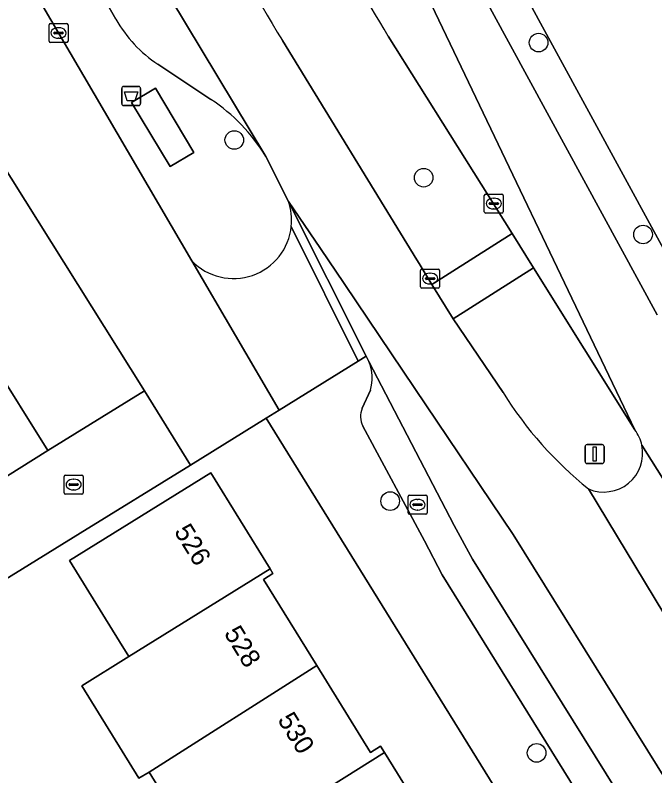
# Model space of a CAD drawing. Extents: x 157767 to 159172, y 387839 to 389425.
# Drawn here: x 158522.76 to 158556.38, y 388270.73 to 388310.69 of the extents above; entities that cross this region are included whole.
import ezdxf

# ---------------------------------------------------------------- set-up
doc = ezdxf.new("R2010")
doc.units = 0
for name, color, linetype in [('IMGEO_Afvalbak', 7, 'Continuous'), ('IMGEO_Berm_groen', 7, 'Continuous'), ('IMGEO_Boom', 7, 'Continuous'), ('IMGEO_Erf', 7, 'Continuous'), ('IMGEO_Kolk', 7, 'Continuous'), ('IMGEO_Lichtmast', 7, 'Continuous'), ('IMGEO_Muur', 7, 'Continuous'), ('IMGEO_Pand', 7, 'Continuous'), ('IMGEO_Pand_nummerreeks', 7, 'Continuous'), ('IMGEO_Parkeervlak_open', 7, 'Continuous'), ('IMGEO_Rijbaan_lokaal_gesloten', 7, 'Continuous'), ('IMGEO_Rijbaan_lokaal_open', 7, 'Continuous'), ('IMGEO_Rioolput', 7, 'Continuous'), ('IMGEO_Verkeerseiland_groen', 7, 'Continuous'), ('IMGEO_Verkeerseiland_open', 7, 'Continuous'), ('IMGEO_Voetpad_gesloten', 7, 'Continuous'), ('IMGEO_Voetpad_open', 7, 'Continuous')]:
    doc.layers.add(name, color=color, linetype=linetype)

msp = doc.modelspace()

# ---------------------------------------------------------------- linework, layer by layer
at = {"layer": 'IMGEO_Afvalbak'}
for p, q in [((158528.363, 388306.041), (158528.363, 388306.841)), ((158528.363, 388306.841), (158528.363, 388306.041)), ((158528.463, 388306.941), (158529.253, 388306.941)), ((158529.253, 388306.941), (158528.463, 388306.941)), ((158529.353, 388306.841), (158529.353, 388306.041)), ((158529.353, 388306.041), (158529.353, 388306.841)), ((158529.253, 388305.941), (158528.463, 388305.941)), ((158528.463, 388305.941), (158529.253, 388305.941))]:
    msp.add_line(p, q, dxfattribs=at)
msp.add_lwpolyline([(158528.506, 388306.655), (158529.21, 388306.655), (158529.061, 388306.185), (158528.655, 388306.185), (158528.506, 388306.655)], dxfattribs=at)
for centre, start, end in [((158528.463, 388306.841), 90, 180), ((158528.463, 388306.841), 90, 180), ((158529.253, 388306.841), 0, 90), ((158529.253, 388306.841), 360, 90), ((158528.463, 388306.041), 180, 270), ((158528.463, 388306.041), 180, 270), ((158529.253, 388306.041), 270, 0), ((158529.253, 388306.041), 270, 0)]:
    msp.add_arc(centre, 0.1, start, end, dxfattribs=at)
at = {"layer": 'IMGEO_Berm_groen'}
msp.add_lwpolyline([(158536.81, 388309.36), (158543.882, 388297.843), (158543.996, 388297.649), (158544.654, 388296.547), (158548.892, 388299.222), (158543.994, 388306.988), (158542.376, 388309.582)], dxfattribs=at)
for centre, radius, start, end in [((158776.555, 388455.267), 280.654, 207.9327, 211.32432), ((158344.877, 388193.312), 229.182, 30.48594, 33.98258)]:
    msp.add_arc(centre, radius, start, end, dxfattribs=at)
at = {"layer": 'IMGEO_Boom'}
for centre in [(158550.273, 388309.248), (158534.278, 388304.131), (158544.234, 388302.15), (158555.764, 388299.167), (158542.474, 388285.161), (158550.169, 388271.934)]:
    msp.add_circle(centre, 0.489, dxfattribs=at)
at = {"layer": 'IMGEO_Erf'}
for points in [[(158512.028, 388318.905), (158506.997, 388315.751), (158508.597, 388313.194), (158509.89, 388311.127), (158510.015, 388310.928), (158512.878, 388306.351), (158515.743, 388301.774), (158518.606, 388297.197), (158521.472, 388292.617), (158524.478, 388287.813), (158529.553, 388290.95)], [(158535.956, 388289.514), (158531.97, 388287.052), (158526.18, 388283.476), (158507.147, 388271.72), (158507.701, 388270.816), (158512.548, 388273.818), (158515.609, 388268.876), (158519.77, 388271.449), (158522.755, 388266.607), (158518.601, 388264.047), (158521.616, 388259.178), (158524.64, 388254.297), (158528.55, 388256.719), (158531.183, 388252.468), (158531.542, 388251.889), (158528.492, 388250), (158527.618, 388249.459), (158530.68, 388244.515), (158530.099, 388244.155), (158525.848, 388241.522), (158526.344, 388240.622), (158527.662, 388241.411), (158555.243, 388258.379)]]:
    msp.add_lwpolyline(points, close=True, dxfattribs=at)
msp.add_lwpolyline([(158532.804, 388266.074), (158529.806, 388270.914), (158529.261, 388270.61), (158526.259, 388275.458), (158528.744, 388276.997), (158528.25, 388277.795), (158525.617, 388282.045), (158533.04, 388286.644), (158536.163, 388281.603), (158536.314, 388281.359), (158535.815, 388281.05), (158538.617, 388276.525), (158541.445, 388271.96), (158541.971, 388272.286), (158542.176, 388271.955), (158545.192, 388267.087)], dxfattribs=at)
at = {"layer": 'IMGEO_Kolk'}
for p, q in [((158524.617, 388310.252), (158525.469, 388310.252)), ((158524.542, 388309.326), (158524.542, 388310.178)), ((158525.03, 388310.032), (158525.055, 388310.032)), ((158525.543, 388310.178), (158525.543, 388309.326)), ((158524.801, 388309.746), (158524.801, 388309.758)), ((158525.239, 388309.709), (158524.841, 388309.709)), ((158524.844, 388309.795), (158525.242, 388309.795)), ((158525.053, 388309.472), (158525.028, 388309.472)), ((158525.285, 388309.758), (158525.285, 388309.746)), ((158525.469, 388309.252), (158524.617, 388309.252)), ((158547.419, 388300.366), (158547.419, 388301.218)), ((158547.494, 388301.292), (158548.346, 388301.292)), ((158547.907, 388301.072), (158547.932, 388301.072)), ((158548.42, 388301.218), (158548.42, 388300.366)), ((158547.678, 388300.786), (158547.678, 388300.798)), ((158548.116, 388300.749), (158547.718, 388300.749)), ((158547.721, 388300.835), (158548.119, 388300.835)), ((158548.162, 388300.798), (158548.162, 388300.786)), ((158548.346, 388300.292), (158547.494, 388300.292)), ((158547.93, 388300.512), (158547.905, 388300.512)), ((158544.069, 388296.426), (158544.069, 388297.278)), ((158544.144, 388297.352), (158544.996, 388297.352)), ((158544.557, 388297.132), (158544.582, 388297.132)), ((158545.07, 388297.278), (158545.07, 388296.426)), ((158544.328, 388296.846), (158544.328, 388296.858)), ((158544.766, 388296.809), (158544.368, 388296.809)), ((158544.371, 388296.895), (158544.769, 388296.895)), ((158544.812, 388296.858), (158544.812, 388296.846)), ((158544.996, 388296.352), (158544.144, 388296.352)), ((158544.58, 388296.572), (158544.555, 388296.572)), ((158525.335, 388285.604), (158525.335, 388286.456)), ((158525.41, 388286.53), (158526.262, 388286.53)), ((158525.823, 388286.31), (158525.848, 388286.31)), ((158526.336, 388286.456), (158526.336, 388285.604)), ((158525.594, 388286.024), (158525.594, 388286.036)), ((158526.032, 388285.987), (158525.634, 388285.987)), ((158525.637, 388286.073), (158526.035, 388286.073)), ((158526.078, 388286.036), (158526.078, 388286.024)), ((158526.262, 388285.53), (158525.41, 388285.53)), ((158525.846, 388285.75), (158525.821, 388285.75))]:
    msp.add_line(p, q, dxfattribs=at)
for points in [[(158524.617, 388310.252), (158525.469, 388310.252)], [(158524.542, 388309.326), (158524.542, 388310.178)], [(158525.543, 388310.178), (158525.543, 388309.326)], [(158525.469, 388309.252), (158524.617, 388309.252)], [(158547.419, 388300.366), (158547.419, 388301.218)], [(158547.494, 388301.292), (158548.346, 388301.292)], [(158548.42, 388301.218), (158548.42, 388300.366)], [(158548.346, 388300.292), (158547.494, 388300.292)], [(158544.069, 388296.426), (158544.069, 388297.278)], [(158544.144, 388297.352), (158544.996, 388297.352)], [(158545.07, 388297.278), (158545.07, 388296.426)], [(158544.996, 388296.352), (158544.144, 388296.352)], [(158525.335, 388285.604), (158525.335, 388286.456)], [(158525.41, 388286.53), (158526.262, 388286.53)], [(158526.336, 388286.456), (158526.336, 388285.604)], [(158526.262, 388285.53), (158525.41, 388285.53)]]:
    msp.add_lwpolyline(points, dxfattribs=at)
for centre, radius, start, end in [((158524.619, 388310.176), 0.0765, 91.552, 178.448), ((158524.619, 388310.176), 0.0765, 91.552, 178.448), ((158525.467, 388310.176), 0.0765, 1.552, 88.448), ((158525.467, 388310.176), 0.0765, 1.552, 88.448), ((158524.841, 388309.755), 0.0403, 85.8775, 175.7526), ((158524.838, 388309.745), 0.0366, 178.938, 274.7102), ((158525.242, 388309.752), 0.043, 264.8664, 352.4533), ((158525.246, 388309.757), 0.0386, 1.7309, 96.639), ((158524.619, 388309.328), 0.0765, 181.552, 268.448), ((158524.619, 388309.328), 0.0765, 181.552, 268.448), ((158525.467, 388309.328), 0.0765, 271.552, 358.448), ((158525.467, 388309.328), 0.0765, 271.552, 358.448), ((158547.496, 388301.216), 0.0765, 91.552, 178.448), ((158547.496, 388301.216), 0.0765, 91.552, 178.448), ((158548.344, 388301.216), 0.0765, 1.552, 88.448), ((158548.344, 388301.216), 0.0765, 1.552, 88.448), ((158547.718, 388300.795), 0.0403, 85.8775, 175.7526), ((158547.715, 388300.785), 0.0366, 178.938, 274.7102), ((158548.119, 388300.792), 0.043, 264.8664, 352.4533), ((158548.123, 388300.797), 0.0386, 1.7309, 96.639), ((158547.496, 388300.368), 0.0765, 181.552, 268.448), ((158547.496, 388300.368), 0.0765, 181.552, 268.448), ((158548.344, 388300.368), 0.0765, 271.552, 358.448), ((158548.344, 388300.368), 0.0765, 271.552, 358.448), ((158544.146, 388297.276), 0.0765, 91.552, 178.448), ((158544.146, 388297.276), 0.0765, 91.552, 178.448), ((158544.994, 388297.276), 0.0765, 1.552, 88.448), ((158544.994, 388297.276), 0.0765, 1.552, 88.448), ((158544.368, 388296.855), 0.0403, 85.8775, 175.7526), ((158544.365, 388296.845), 0.0366, 178.938, 274.7102), ((158544.769, 388296.852), 0.043, 264.8664, 352.4533), ((158544.773, 388296.857), 0.0386, 1.7309, 96.639), ((158544.146, 388296.428), 0.0765, 181.552, 268.448), ((158544.146, 388296.428), 0.0765, 181.552, 268.448), ((158544.994, 388296.428), 0.0765, 271.552, 358.448), ((158544.994, 388296.428), 0.0765, 271.552, 358.448), ((158525.412, 388286.454), 0.0765, 91.552, 178.448), ((158525.412, 388286.454), 0.0765, 91.552, 178.448), ((158526.26, 388286.454), 0.0765, 1.552, 88.448), ((158526.26, 388286.454), 0.0765, 1.552, 88.448), ((158525.634, 388286.033), 0.0403, 85.8775, 175.7526), ((158525.631, 388286.023), 0.0366, 178.938, 274.7102), ((158526.035, 388286.03), 0.043, 264.8664, 352.4533), ((158526.039, 388286.035), 0.0386, 1.7309, 96.639), ((158525.412, 388285.606), 0.0765, 181.552, 268.448), ((158525.412, 388285.606), 0.0765, 181.552, 268.448), ((158526.26, 388285.606), 0.0765, 271.552, 358.448), ((158526.26, 388285.606), 0.0765, 271.552, 358.448)]:
    msp.add_arc(centre, radius, start, end, dxfattribs=at)
for centre, major_axis, ratio, start_param, end_param in [((158525.029, 388309.752), (-0.387, 0.002), 0.722429, 4.712389, 7.853982), ((158525.054, 388309.752), (-0.39, 0.002), 0.717154, 1.570796, 4.712389), ((158547.906, 388300.792), (-0.387, 0.002), 0.722429, 4.712389, 7.853982), ((158547.931, 388300.792), (-0.39, 0.002), 0.717154, 1.570796, 4.712389), ((158544.556, 388296.852), (-0.387, 0.002), 0.722429, 4.712389, 7.853982), ((158544.581, 388296.852), (-0.39, 0.002), 0.717154, 1.570796, 4.712389), ((158525.822, 388286.03), (-0.387, 0.002), 0.722429, 4.712389, 7.853982), ((158525.847, 388286.03), (-0.39, 0.002), 0.717154, 1.570796, 4.712389)]:
    msp.add_ellipse(centre, major_axis=major_axis, ratio=ratio, start_param=start_param, end_param=end_param, dxfattribs=at)
at = {"layer": 'IMGEO_Lichtmast'}
for p, q in [((158552.722, 388287.234), (158552.722, 388288.034)), ((158552.722, 388288.034), (158552.722, 388287.234)), ((158552.822, 388288.134), (158553.612, 388288.134)), ((158553.612, 388288.134), (158552.822, 388288.134)), ((158553.712, 388288.034), (158553.712, 388287.234)), ((158553.712, 388287.234), (158553.712, 388288.034)), ((158553.612, 388287.134), (158552.822, 388287.134)), ((158552.822, 388287.134), (158553.612, 388287.134))]:
    msp.add_line(p, q, dxfattribs=at)
msp.add_lwpolyline([(158553.142, 388288.009), (158553.292, 388288.009), (158553.292, 388287.259), (158553.142, 388287.259), (158553.142, 388288.009)], dxfattribs=at)
for centre, start, end in [((158552.822, 388288.034), 90, 180), ((158552.822, 388288.034), 90, 180), ((158553.612, 388288.034), 0, 90), ((158553.612, 388288.034), 360, 90), ((158552.822, 388287.234), 180, 270), ((158552.822, 388287.234), 180, 270), ((158553.612, 388287.234), 270, 0), ((158553.612, 388287.234), 270, 0)]:
    msp.add_arc(centre, 0.1, start, end, dxfattribs=at)
at = {"layer": 'IMGEO_Muur'}
msp.add_lwpolyline([(158507.701, 388270.816), (158507.147, 388271.72), (158526.18, 388283.476)], dxfattribs=at)
at = {"layer": 'IMGEO_Pand'}
for points in [[(158524.478, 388287.813), (158521.472, 388292.617), (158514.12, 388287.97), (158511.48, 388286.322), (158511.528, 388286.245), (158514.467, 388281.548)], [(158536.163, 388281.603), (158533.04, 388286.644), (158525.617, 388282.045), (158528.25, 388277.795), (158528.744, 388276.997)], [(158536.163, 388281.603), (158528.744, 388276.997), (158526.259, 388275.458), (158529.261, 388270.61), (158529.806, 388270.914), (158538.617, 388276.525), (158535.815, 388281.05), (158536.314, 388281.359)], [(158542.176, 388271.955), (158541.971, 388272.286), (158541.445, 388271.96), (158538.617, 388276.525), (158529.806, 388270.914), (158532.804, 388266.074)], [(158542.176, 388271.955), (158532.804, 388266.074), (158535.793, 388261.248), (158545.192, 388267.087)]]:
    msp.add_lwpolyline(points, close=True, dxfattribs=at)
at = {"layer": 'IMGEO_Parkeervlak_open'}
for points in [[(158535.936, 388303.26), (158530.891, 388311.658), (158526.706, 388318.987), (158520.719, 388328.892), (158516.097, 388337.104), (158510.149, 388348.16)], [(158512.335, 388337.725), (158518.083, 388327.354), (158524.075, 388317.441), (158528.055, 388310.472)], [(158530.268, 388308.108), (158533.054, 388306.263)], [(158579.948, 388228.937), (158575.174, 388236.636), (158566.803, 388250), (158546.8, 388282.11), (158545.84, 388283.885), (158541.357, 388292.498)], [(158541.436, 388290.984), (158541.006, 388290.037)], [(158541.037, 388289.104), (158544.279, 388283.073), (158545.212, 388281.281), (158558.949, 388259.176), (158564.652, 388250), (158577.077, 388230.108)]]:
    msp.add_lwpolyline(points, dxfattribs=at)
for centre, radius, start, end in [((158534.13, 388313.941), 6.995, 209.7277, 236.4932), ((158527.791, 388298.328), 9.522, 31.1975, 56.4468), ((158539.213, 388291.627), 2.314, 343.8633, 22.1106), ((158541.961, 388289.602), 1.049, 155.4847, 208.3214)]:
    msp.add_arc(centre, radius, start, end, dxfattribs=at)
at = {"layer": 'IMGEO_Rijbaan_lokaal_gesloten'}
for points in [[(158522.774, 388356.867), (158520.193, 388355.786), (158524.893, 388346.524), (158527.752, 388341.202), (158531.535, 388334.178), (158536.428, 388325.454), (158544.459, 388311.65), (158555.339, 388288.902)], [(158556.51, 388294.945), (158522.774, 388356.867)], [(158542.376, 388309.582), (158543.994, 388306.988), (158548.892, 388299.222), (158550.013, 388297.421), (158555.339, 388288.902), (158544.459, 388311.65), (158536.428, 388325.454), (158531.535, 388334.178), (158527.752, 388341.202), (158524.893, 388346.524), (158520.193, 388355.786)], [(158513.779, 388353.22), (158508.675, 388351.089), (158510.149, 388348.16), (158516.097, 388337.104), (158520.719, 388328.892), (158526.706, 388318.987), (158530.891, 388311.658), (158535.936, 388303.26), (158537.124, 388300.9), (158538.816, 388298.433), (158540.051, 388296.6), (158543.772, 388291.077), (158548.944, 388283.404), (158561.929, 388262.53), (158562.62, 388261.425), (158565.51, 388263.197), (158564.255, 388265.206)], [(158548.409, 388290.863), (158545.784, 388294.736), (158544.654, 388296.547), (158543.996, 388297.649), (158543.882, 388297.843), (158536.81, 388309.36)], [(158555.702, 388288.096), (158562.657, 388277.064)], [(158562.657, 388277.064), (158555.702, 388288.096)], [(158562.008, 388269.151), (158559.347, 388275.137), (158552.901, 388285.801)], [(158552.901, 388285.801), (158559.347, 388275.137)]]:
    msp.add_lwpolyline(points, dxfattribs=at)
msp.add_lwpolyline([(158543.772, 388291.077), (158540.051, 388296.6), (158538.816, 388298.433), (158537.124, 388300.9), (158541.209, 388292.781), (158541.357, 388292.498), (158545.84, 388283.885), (158546.8, 388282.11), (158566.803, 388250), (158575.174, 388236.636), (158579.948, 388228.937), (158582.25, 388225.149), (158582.462, 388224.809), (158584.684, 388226.139), (158582.01, 388230.413), (158562.62, 388261.425), (158561.929, 388262.53), (158548.944, 388283.404)], close=True, dxfattribs=at)
for centre, radius, start, end in [((158776.555, 388455.267), 280.654, 207.9327, 211.32432), ((158344.877, 388193.312), 229.182, 30.48594, 33.98258), ((158565.587, 388301.582), 20.248, 211.9651, 231.2063), ((158553.717, 388287.687), 2.026, 11.6475, 36.8435), ((158553.703, 388287.679), 2.042, 246.8908, 11.7682)]:
    msp.add_arc(centre, radius, start, end, dxfattribs=at)
at = {"layer": 'IMGEO_Rijbaan_lokaal_open'}
for points in [[(158518.655, 388370.393), (158520.43, 388366.419), (158522.65, 388361.659), (158524.616, 388357.602), (158544.005, 388321.982), (158558.222, 388295.881)], [(158532.05, 388297.782), (158536.64, 388289.939), (158540.782, 388292.516), (158537.276, 388299.595)], [(158510.76, 388265.877), (158507.701, 388270.816), (158507.147, 388271.72), (158526.18, 388283.476), (158531.97, 388287.052), (158529.553, 388290.95), (158524.478, 388287.813), (158514.467, 388281.548), (158505.508, 388276.012), (158499.978, 388272.594), (158498.726, 388271.821), (158498.907, 388271.531), (158500, 388269.754)]]:
    msp.add_lwpolyline(points, dxfattribs=at)
msp.add_lwpolyline([(158502.602, 388348.033), (158500, 388352.471), (158496.033, 388353.971), (158495.329, 388353.686), (158492.289, 388352.456), (158496.17, 388344.444), (158500, 388338.235), (158500.583, 388337.29), (158502.814, 388333.732), (158508.134, 388325.154), (158509.684, 388322.644), (158511.308, 388320.053), (158512.028, 388318.905), (158529.553, 388290.95), (158531.97, 388287.052), (158535.956, 388289.514), (158536.64, 388289.939), (158532.05, 388297.782), (158526.372, 388307.483)], close=True, dxfattribs=at)
msp.add_arc((158534.242, 388299.902), 3.049, 224.0393, 354.226, dxfattribs=at)
at = {"layer": 'IMGEO_Rioolput'}
for p, q in [((158543.487, 388285.473), (158544.339, 388285.473)), ((158543.412, 388284.547), (158543.412, 388285.399)), ((158543.9, 388285.253), (158543.925, 388285.253)), ((158544.413, 388285.399), (158544.413, 388284.547)), ((158543.671, 388284.967), (158543.671, 388284.979)), ((158544.109, 388284.93), (158543.711, 388284.93)), ((158543.714, 388285.016), (158544.112, 388285.016)), ((158543.923, 388284.693), (158543.898, 388284.693)), ((158544.155, 388284.979), (158544.155, 388284.967)), ((158544.339, 388284.473), (158543.487, 388284.473))]:
    msp.add_line(p, q, dxfattribs=at)
for points in [[(158543.487, 388285.473), (158544.339, 388285.473)], [(158543.412, 388284.547), (158543.412, 388285.399)], [(158544.413, 388285.399), (158544.413, 388284.547)], [(158544.339, 388284.473), (158543.487, 388284.473)]]:
    msp.add_lwpolyline(points, dxfattribs=at)
for centre, radius, start, end in [((158543.489, 388285.397), 0.0765, 91.552, 178.448), ((158543.489, 388285.397), 0.0765, 91.552, 178.448), ((158544.337, 388285.397), 0.0765, 1.552, 88.448), ((158544.337, 388285.397), 0.0765, 1.552, 88.448), ((158543.711, 388284.976), 0.0403, 85.8775, 175.7526), ((158543.708, 388284.966), 0.0366, 178.938, 274.7102), ((158544.112, 388284.973), 0.043, 264.8664, 352.4533), ((158544.116, 388284.978), 0.0386, 1.7309, 96.639), ((158543.489, 388284.549), 0.0765, 181.552, 268.448), ((158543.489, 388284.549), 0.0765, 181.552, 268.448), ((158544.337, 388284.549), 0.0765, 271.552, 358.448), ((158544.337, 388284.549), 0.0765, 271.552, 358.448)]:
    msp.add_arc(centre, radius, start, end, dxfattribs=at)
for centre, major_axis, ratio, start_param, end_param in [((158543.899, 388284.973), (-0.387, 0.002), 0.722429, 4.712389, 7.853982), ((158543.924, 388284.973), (-0.39, 0.002), 0.717154, 1.570796, 4.712389)]:
    msp.add_ellipse(centre, major_axis=major_axis, ratio=ratio, start_param=start_param, end_param=end_param, dxfattribs=at)
at = {"layer": 'IMGEO_Verkeerseiland_groen'}
for points in [[(158550.013, 388297.421), (158545.784, 388294.736), (158548.409, 388290.863)], [(158555.339, 388288.902), (158550.013, 388297.421)]]:
    msp.add_lwpolyline(points, dxfattribs=at)
for centre, radius, start, end in [((158565.587, 388301.582), 20.248, 211.9651, 231.2063), ((158553.717, 388287.687), 2.026, 11.6475, 36.8435), ((158553.703, 388287.679), 2.042, 246.8908, 11.7682)]:
    msp.add_arc(centre, radius, start, end, dxfattribs=at)
at = {"layer": 'IMGEO_Verkeerseiland_open'}
msp.add_lwpolyline([(158558.222, 388295.881), (158544.005, 388321.982), (158524.616, 388357.602), (158522.774, 388356.867), (158556.51, 388294.945)], dxfattribs=at)
at = {"layer": 'IMGEO_Voetpad_gesloten'}
msp.add_lwpolyline([(158530.132, 388306.856), (158528.884, 388306.106), (158530.911, 388302.732), (158532.159, 388303.482)], close=True, dxfattribs=at)
at = {"layer": 'IMGEO_Voetpad_open'}
for points in [[(158502.602, 388348.033), (158526.372, 388307.483), (158532.05, 388297.782)], [(158528.055, 388310.472), (158524.075, 388317.441), (158518.083, 388327.354), (158512.335, 388337.725)], [(158533.054, 388306.263), (158530.268, 388308.108)], [(158537.124, 388300.9), (158535.936, 388303.26)], [(158537.276, 388299.595), (158540.782, 388292.516), (158541.209, 388292.781), (158537.124, 388300.9)], [(158541.357, 388292.498), (158541.209, 388292.781), (158540.782, 388292.516), (158536.64, 388289.939), (158535.956, 388289.514), (158555.243, 388258.379), (158555.904, 388257.311), (158555.974, 388257.198), (158560.433, 388250), (158578.731, 388220.462), (158580.934, 388216.749)], [(158541.006, 388290.037), (158541.436, 388290.984)], [(158558.949, 388259.176), (158545.212, 388281.281), (158544.279, 388283.073), (158541.037, 388289.104)]]:
    msp.add_lwpolyline(points, dxfattribs=at)
for points in [[(158530.911, 388302.732), (158528.884, 388306.106), (158530.132, 388306.856), (158532.159, 388303.482)], [(158544.654, 388296.547), (158545.784, 388294.736), (158550.013, 388297.421), (158548.892, 388299.222)]]:
    msp.add_lwpolyline(points, close=True, dxfattribs=at)
for centre, radius, start, end in [((158534.13, 388313.941), 6.995, 209.7277, 236.4932), ((158527.791, 388298.328), 9.522, 31.1975, 56.4468), ((158534.238, 388299.903), 3.053, 354.2189, 19.0683), ((158534.238, 388299.903), 3.053, 354.2189, 19.0683), ((158534.242, 388299.902), 3.049, 224.0393, 354.226), ((158539.213, 388291.627), 2.314, 343.8633, 22.1106), ((158541.961, 388289.602), 1.049, 155.4847, 208.3214)]:
    msp.add_arc(centre, radius, start, end, dxfattribs=at)

# ---------------------------------------------------------------- texts
at = {"layer": 'IMGEO_Pand_nummerreeks'}
for s, rotation, p in [('526', 301.7778, (158531.087, 388283.568)), ('528', 301.7725, (158533.71, 388278.22)), ('530', 301.7725, (158536.525, 388273.675))]:
    msp.add_text(s, height=1, rotation=rotation, dxfattribs=at).set_placement(p)

doc.saveas('drawing.dxf')
